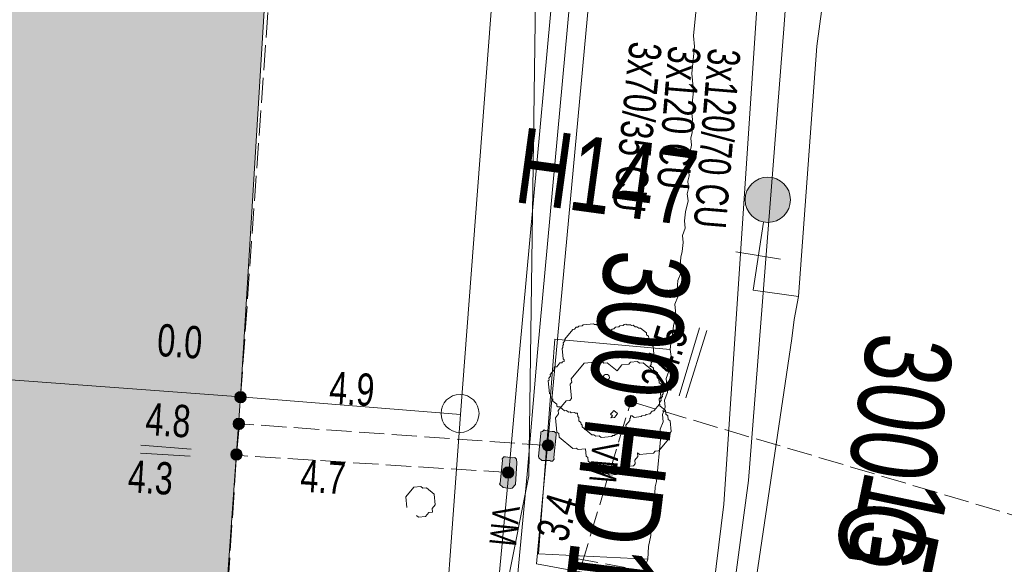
# Model space of a CAD drawing. Header units: metres. Extents: x -740 to 758, y -633 to 854.
# Tile 277 of 656: x -58 to -42, y -459 to -450. Entities that reach past the tile are written whole.
import ezdxf

# ---------------------------------------------------------------- set-up
doc = ezdxf.new("R2010")
doc.units = ezdxf.units.M
doc.header["$MEASUREMENT"] = 0
doc.linetypes.add('333_125', pattern=[0.4576, 0.3328, -0.1248])
doc.linetypes.add('416_125', pattern=[0.5408, 0.416, -0.1248])
for name, color, linetype in [('Gas.LOVION', 7, 'Continuous'), ('Gis.LOVION', 7, 'Continuous'), ('Grundkarte.LOVION', 7, 'Continuous'), ('Strom.LOVION', 7, 'Continuous'), ('StromBemass.LOVION', 7, 'Continuous'), ('Telko.LOVION', 7, 'Continuous'), ('Wasser.LOVION', 7, 'Continuous')]:
    doc.layers.add(name, color=color, linetype=linetype)
doc.styles.add('ERSTELLTER_STIL_1', font='arial.ttf')

msp = doc.modelspace()

# ---------------------------------------------------------------- hatches: boundary and pattern name
at = {"layer": 'Grundkarte.LOVION', "linetype": 'Continuous', "lineweight": 18}
for points in [[(-64.641, -436.095), (-64.68, -436.601), (-65.954, -455.316), (-65.032, -455.374), (-54.523, -456.149), (-54.058, -448.508), (-53.584, -448.521), (-53.269, -444.795), (-53.716, -444.75), (-53.146, -436.981)], [(-65.772, -457.781), (-66.103, -457.725), (-67.878, -463.75), (-67.606, -463.812), (-68.387, -466.401), (-57.345, -469.607), (-54.898, -461.388), (-54.523, -456.149), (-65.032, -455.374)]]:
    msp.add_hatch(color=9, dxfattribs=at).paths.add_polyline_path(points)
at = {"layer": 'Strom.LOVION', "linetype": 'Continuous', "lineweight": 13}
for points in [[(-49.342, -457.15), (-49.304, -456.777), (-49.307, -456.748), (-49.339, -456.721), (-49.369, -456.724), (-49.489, -456.706), (-49.505, -456.693), (-49.531, -456.725), (-49.56, -456.728), (-49.557, -456.757), (-49.595, -457.13), (-49.592, -457.16), (-49.544, -457.199), (-49.411, -457.201), (-49.395, -457.214), (-49.365, -457.211), (-49.339, -457.179)], [(-50.194, -457.204), (-50.231, -457.577), (-50.244, -457.593), (-50.18, -457.646), (-50.06, -457.664), (-50.031, -457.661), (-49.978, -457.596), (-49.954, -457.239), (-49.959, -457.181), (-49.991, -457.154), (-50.021, -457.157), (-50.141, -457.139), (-50.17, -457.142), (-50.196, -457.174)]]:
    msp.add_hatch(color=7, dxfattribs=at).paths.add_polyline_path(points)
at = {"layer": 'StromBemass.LOVION', "linetype": 'Continuous', "lineweight": 13}
for points in [[(-54.45, -456.215), (-54.443, -456.205), (-54.437, -456.195), (-54.433, -456.184), (-54.43, -456.172), (-54.428, -456.161), (-54.428, -456.149), (-54.43, -456.137), (-54.433, -456.126), (-54.437, -456.115), (-54.443, -456.104), (-54.45, -456.095), (-54.458, -456.086), (-54.467, -456.079), (-54.477, -456.072), (-54.488, -456.067), (-54.499, -456.064), (-54.511, -456.061), (-54.523, -456.061), (-54.535, -456.062), (-54.546, -456.064), (-54.558, -456.067), (-54.568, -456.073), (-54.578, -456.079), (-54.587, -456.087), (-54.595, -456.095), (-54.602, -456.105), (-54.608, -456.115), (-54.612, -456.126), (-54.615, -456.138), (-54.617, -456.149), (-54.617, -456.161), (-54.615, -456.173), (-54.612, -456.185), (-54.608, -456.196), (-54.602, -456.206), (-54.595, -456.216), (-54.587, -456.224), (-54.578, -456.232), (-54.568, -456.238), (-54.557, -456.243), (-54.546, -456.247), (-54.534, -456.249), (-54.522, -456.249), (-54.51, -456.249), (-54.499, -456.246), (-54.488, -456.243), (-54.477, -456.238), (-54.467, -456.231), (-54.458, -456.224)], [(-48.003, -456.278), (-47.996, -456.269), (-47.99, -456.258), (-47.986, -456.247), (-47.983, -456.236), (-47.982, -456.224), (-47.982, -456.212), (-47.983, -456.201), (-47.986, -456.189), (-47.99, -456.178), (-47.996, -456.168), (-48.003, -456.158), (-48.011, -456.15), (-48.02, -456.142), (-48.03, -456.136), (-48.041, -456.131), (-48.052, -456.127), (-48.064, -456.125), (-48.076, -456.124), (-48.088, -456.125), (-48.099, -456.127), (-48.111, -456.131), (-48.121, -456.136), (-48.131, -456.143), (-48.14, -456.15), (-48.148, -456.159), (-48.155, -456.168), (-48.161, -456.179), (-48.165, -456.19), (-48.168, -456.201), (-48.17, -456.213), (-48.17, -456.225), (-48.168, -456.237), (-48.165, -456.248), (-48.161, -456.259), (-48.155, -456.269), (-48.148, -456.279), (-48.14, -456.287), (-48.131, -456.295), (-48.121, -456.301), (-48.11, -456.306), (-48.099, -456.31), (-48.087, -456.312), (-48.075, -456.313), (-48.063, -456.312), (-48.052, -456.31), (-48.041, -456.306), (-48.03, -456.301), (-48.02, -456.295), (-48.011, -456.287)], [(-47.995, -456.281), (-47.988, -456.271), (-47.983, -456.261), (-47.978, -456.25), (-47.976, -456.238), (-47.974, -456.227), (-47.974, -456.215), (-47.976, -456.203), (-47.979, -456.192), (-47.983, -456.181), (-47.989, -456.17), (-47.996, -456.161), (-48.004, -456.152), (-48.013, -456.145), (-48.023, -456.138), (-48.034, -456.133), (-48.045, -456.13), (-48.057, -456.128), (-48.068, -456.127), (-48.08, -456.128), (-48.092, -456.13), (-48.103, -456.134), (-48.114, -456.139), (-48.124, -456.145), (-48.133, -456.153), (-48.141, -456.161), (-48.148, -456.171), (-48.153, -456.181), (-48.158, -456.192), (-48.16, -456.204), (-48.162, -456.215), (-48.162, -456.227), (-48.16, -456.239), (-48.157, -456.25), (-48.153, -456.261), (-48.147, -456.272), (-48.14, -456.281), (-48.132, -456.29), (-48.123, -456.297), (-48.113, -456.303), (-48.102, -456.308), (-48.091, -456.312), (-48.08, -456.314), (-48.068, -456.315), (-48.056, -456.314), (-48.044, -456.312), (-48.033, -456.308), (-48.022, -456.303), (-48.012, -456.297), (-48.003, -456.289)], [(-54.479, -456.657), (-54.472, -456.647), (-54.466, -456.637), (-54.461, -456.626), (-54.459, -456.614), (-54.457, -456.602), (-54.457, -456.59), (-54.459, -456.579), (-54.462, -456.567), (-54.466, -456.556), (-54.472, -456.545), (-54.479, -456.536), (-54.487, -456.527), (-54.496, -456.519), (-54.506, -456.513), (-54.517, -456.508), (-54.529, -456.504), (-54.54, -456.502), (-54.552, -456.501), (-54.564, -456.502), (-54.576, -456.505), (-54.587, -456.508), (-54.598, -456.513), (-54.608, -456.52), (-54.617, -456.527), (-54.626, -456.536), (-54.633, -456.546), (-54.638, -456.556), (-54.643, -456.568), (-54.646, -456.579), (-54.647, -456.591), (-54.647, -456.603), (-54.645, -456.615), (-54.642, -456.626), (-54.638, -456.637), (-54.632, -456.648), (-54.625, -456.658), (-54.617, -456.666), (-54.608, -456.674), (-54.598, -456.68), (-54.587, -456.685), (-54.575, -456.689), (-54.564, -456.691), (-54.552, -456.692), (-54.54, -456.691), (-54.528, -456.689), (-54.517, -456.685), (-54.506, -456.68), (-54.496, -456.673), (-54.487, -456.666)], [(-54.479, -456.657), (-54.472, -456.647), (-54.466, -456.637), (-54.461, -456.626), (-54.459, -456.614), (-54.457, -456.602), (-54.457, -456.59), (-54.459, -456.579), (-54.462, -456.567), (-54.466, -456.556), (-54.472, -456.545), (-54.479, -456.536), (-54.487, -456.527), (-54.496, -456.519), (-54.506, -456.513), (-54.517, -456.508), (-54.529, -456.504), (-54.54, -456.502), (-54.552, -456.501), (-54.564, -456.502), (-54.576, -456.505), (-54.587, -456.508), (-54.598, -456.513), (-54.608, -456.52), (-54.617, -456.527), (-54.626, -456.536), (-54.633, -456.546), (-54.638, -456.556), (-54.643, -456.568), (-54.646, -456.579), (-54.647, -456.591), (-54.647, -456.603), (-54.645, -456.615), (-54.642, -456.626), (-54.638, -456.637), (-54.632, -456.648), (-54.625, -456.658), (-54.617, -456.666), (-54.608, -456.674), (-54.598, -456.68), (-54.587, -456.685), (-54.575, -456.689), (-54.564, -456.691), (-54.552, -456.692), (-54.54, -456.691), (-54.528, -456.689), (-54.517, -456.685), (-54.506, -456.68), (-54.496, -456.673), (-54.487, -456.666)], [(-49.37, -457.008), (-49.363, -456.999), (-49.357, -456.988), (-49.353, -456.978), (-49.35, -456.966), (-49.349, -456.955), (-49.349, -456.943), (-49.35, -456.931), (-49.353, -456.92), (-49.357, -456.909), (-49.363, -456.899), (-49.37, -456.889), (-49.378, -456.881), (-49.387, -456.873), (-49.397, -456.867), (-49.408, -456.862), (-49.419, -456.858), (-49.43, -456.856), (-49.442, -456.856), (-49.454, -456.856), (-49.465, -456.859), (-49.476, -456.862), (-49.487, -456.867), (-49.497, -456.874), (-49.506, -456.881), (-49.514, -456.89), (-49.521, -456.899), (-49.526, -456.909), (-49.531, -456.92), (-49.534, -456.932), (-49.535, -456.943), (-49.535, -456.955), (-49.533, -456.967), (-49.53, -456.978), (-49.526, -456.989), (-49.52, -456.999), (-49.514, -457.009), (-49.505, -457.017), (-49.496, -457.025), (-49.486, -457.031), (-49.476, -457.036), (-49.465, -457.04), (-49.453, -457.042), (-49.441, -457.042), (-49.43, -457.042), (-49.418, -457.039), (-49.407, -457.036), (-49.396, -457.031), (-49.387, -457.024), (-49.378, -457.017)], [(-54.52, -457.161), (-54.513, -457.152), (-54.507, -457.142), (-54.503, -457.131), (-54.5, -457.119), (-54.498, -457.107), (-54.498, -457.096), (-54.5, -457.084), (-54.503, -457.072), (-54.507, -457.062), (-54.513, -457.051), (-54.52, -457.042), (-54.528, -457.033), (-54.537, -457.026), (-54.547, -457.019), (-54.558, -457.014), (-54.569, -457.011), (-54.581, -457.009), (-54.592, -457.008), (-54.604, -457.009), (-54.616, -457.011), (-54.627, -457.015), (-54.638, -457.02), (-54.648, -457.026), (-54.657, -457.034), (-54.665, -457.042), (-54.672, -457.052), (-54.677, -457.062), (-54.682, -457.073), (-54.684, -457.084), (-54.686, -457.096), (-54.686, -457.108), (-54.684, -457.12), (-54.681, -457.131), (-54.677, -457.142), (-54.671, -457.152), (-54.664, -457.162), (-54.656, -457.17), (-54.647, -457.178), (-54.637, -457.184), (-54.626, -457.189), (-54.615, -457.193), (-54.604, -457.195), (-54.592, -457.196), (-54.58, -457.195), (-54.569, -457.193), (-54.557, -457.189), (-54.547, -457.184), (-54.537, -457.178), (-54.528, -457.17)], [(-50.024, -457.459), (-50.017, -457.449), (-50.012, -457.439), (-50.007, -457.428), (-50.004, -457.416), (-50.003, -457.404), (-50.003, -457.392), (-50.005, -457.381), (-50.008, -457.369), (-50.012, -457.358), (-50.018, -457.348), (-50.025, -457.338), (-50.033, -457.329), (-50.042, -457.322), (-50.052, -457.315), (-50.063, -457.31), (-50.074, -457.307), (-50.086, -457.305), (-50.098, -457.304), (-50.11, -457.305), (-50.122, -457.307), (-50.133, -457.311), (-50.144, -457.316), (-50.154, -457.322), (-50.163, -457.33), (-50.171, -457.338), (-50.178, -457.348), (-50.184, -457.359), (-50.188, -457.37), (-50.191, -457.381), (-50.192, -457.393), (-50.192, -457.405), (-50.191, -457.417), (-50.188, -457.428), (-50.183, -457.439), (-50.178, -457.45), (-50.171, -457.459), (-50.162, -457.468), (-50.153, -457.476), (-50.143, -457.482), (-50.132, -457.487), (-50.121, -457.491), (-50.109, -457.493), (-50.097, -457.494), (-50.085, -457.493), (-50.074, -457.491), (-50.062, -457.487), (-50.052, -457.482), (-50.042, -457.475), (-50.032, -457.468)]]:
    msp.add_hatch(color=7, dxfattribs=at).paths.add_polyline_path(points)
at = {"layer": 'Wasser.LOVION', "linetype": 'Continuous', "lineweight": 13}
msp.add_hatch(color=7, dxfattribs=at).paths.add_polyline_path([(-45.517, -453.133), (-45.489, -453.094), (-45.467, -453.053), (-45.45, -453.009), (-45.438, -452.964), (-45.433, -452.917), (-45.433, -452.87), (-45.439, -452.824), (-45.451, -452.778), (-45.468, -452.734), (-45.491, -452.693), (-45.519, -452.655), (-45.551, -452.621), (-45.587, -452.591), (-45.627, -452.566), (-45.669, -452.546), (-45.714, -452.532), (-45.76, -452.523), (-45.807, -452.521), (-45.854, -452.524), (-45.9, -452.533), (-45.945, -452.547), (-45.988, -452.567), (-46.027, -452.593), (-46.063, -452.623), (-46.095, -452.657), (-46.123, -452.695), (-46.145, -452.737), (-46.163, -452.78), (-46.174, -452.826), (-46.18, -452.873), (-46.18, -452.92), (-46.174, -452.966), (-46.162, -453.012), (-46.144, -453.055), (-46.122, -453.096), (-46.094, -453.134), (-46.062, -453.169), (-46.025, -453.198), (-45.985, -453.223), (-45.943, -453.243), (-45.898, -453.258), (-45.852, -453.266), (-45.805, -453.269), (-45.758, -453.266), (-45.712, -453.257), (-45.667, -453.242), (-45.625, -453.222), (-45.585, -453.197), (-45.549, -453.167)])

# ---------------------------------------------------------------- linework, layer by layer
at = {"layer": 'Gas.LOVION', "color": 1, "linetype": 'Continuous', "lineweight": 18}
msp.add_lwpolyline([(-41.985, -393.491), (-42.914, -406.513), (-43.916, -420.443), (-44.311, -425.772), (-44.833, -433.286), (-44.902, -434.091), (-45.737, -445.655), (-45.862, -447.544), (-45.969, -449.476), (-46.532, -457.925), (-47.413, -465.089), (-48.551, -470.373), (-50.717, -477.397), (-52.805, -482.788), (-58.082, -493.959), (-60.753, -499.6)], dxfattribs=at)
at = {"layer": 'Gas.LOVION', "color": 5, "linetype": 'Continuous', "lineweight": 18}
msp.add_lwpolyline([(-44.036, -432.972), (-44, -433.486), (-44.144, -435.036), (-44.477, -438.586), (-45.336, -447.33), (-45.541, -450.069), (-46.127, -457.53), (-47.435, -467.279), (-48.281, -471.026), (-48.509, -471.861), (-48.713, -472.502), (-49.047, -473.466), (-50.296, -477.77), (-56.126, -490.99), (-59.312, -498.01), (-60.254, -500.009)], dxfattribs=at)
at = {"layer": 'Gis.LOVION', "color": 44, "linetype": 'Continuous', "lineweight": 18}
msp.add_lwpolyline([(-48.079, -456.465), (-48.076, -456.494), (-48.089, -456.51), (-48.086, -456.54), (-48.152, -456.62), (-48.149, -456.649), (-48.176, -456.681), (-48.205, -456.684), (-48.258, -456.748), (-48.287, -456.751), (-48.3, -456.767), (-48.33, -456.77), (-48.343, -456.786), (-48.372, -456.789), (-48.385, -456.805), (-48.561, -456.822), (-48.593, -456.796), (-48.652, -456.802), (-48.684, -456.775), (-48.713, -456.778), (-48.874, -456.646), (-48.877, -456.617), (-48.893, -456.604), (-48.896, -456.574), (-48.928, -456.548), (-48.933, -456.489), (-48.949, -456.476), (-48.955, -456.418), (-48.984, -456.421), (-49.001, -456.407), (-49.059, -456.413), (-49.075, -456.4), (-49.104, -456.403), (-49.137, -456.376), (-49.166, -456.379), (-49.246, -456.313), (-49.275, -456.316), (-49.292, -456.303), (-49.294, -456.273), (-49.359, -456.221), (-49.362, -456.191), (-49.394, -456.165), (-49.399, -456.106), (-49.415, -456.093), (-49.435, -455.888), (-49.422, -455.872), (-49.425, -455.843), (-49.399, -455.811), (-49.402, -455.782), (-49.336, -455.701), (-49.338, -455.672), (-49.325, -455.656), (-49.296, -455.653), (-49.243, -455.589), (-49.214, -455.586), (-49.201, -455.57), (-49.171, -455.567), (-49.174, -455.538), (-49.19, -455.524), (-49.207, -455.349), (-49.194, -455.333), (-49.197, -455.303), (-49.184, -455.287), (-49.187, -455.258), (-49.16, -455.226), (-49.163, -455.197), (-49.031, -455.036), (-49.002, -455.033), (-48.975, -455.001), (-48.946, -454.998), (-48.933, -454.982), (-48.874, -454.976), (-48.861, -454.96), (-48.686, -454.943), (-48.669, -454.956), (-48.64, -454.953), (-48.608, -454.98), (-48.579, -454.977), (-48.531, -455.017), (-48.501, -455.014), (-48.437, -455.067), (-48.434, -455.096), (-48.381, -455.032), (-48.352, -455.029), (-48.326, -454.997), (-48.267, -454.991), (-48.254, -454.975), (-48.195, -454.969), (-48.182, -454.953), (-48.153, -454.95), (-48.137, -454.963), (-48.078, -454.958), (-48.062, -454.971), (-48.033, -454.968), (-48.001, -454.994), (-47.971, -454.991), (-47.939, -455.018), (-47.91, -455.015), (-47.814, -455.094), (-47.811, -455.124), (-47.779, -455.15), (-47.776, -455.179), (-47.744, -455.206), (-47.741, -455.235), (-47.725, -455.248), (-47.719, -455.307), (-47.703, -455.32), (-47.691, -455.437), (-47.705, -455.453), (-47.699, -455.512), (-47.712, -455.528), (-47.709, -455.557), (-47.736, -455.589), (-47.733, -455.618), (-47.759, -455.65), (-47.73, -455.648), (-47.698, -455.674), (-47.695, -455.703), (-47.631, -455.756), (-47.628, -455.785), (-47.596, -455.812), (-47.593, -455.841), (-47.577, -455.854), (-47.574, -455.884), (-47.558, -455.897), (-47.538, -456.102), (-47.551, -456.118), (-47.548, -456.147), (-47.575, -456.179), (-47.572, -456.209), (-47.598, -456.241), (-47.595, -456.27), (-47.688, -456.382), (-47.717, -456.385), (-47.757, -456.433), (-47.815, -456.439), (-47.828, -456.455), (-47.887, -456.461), (-47.9, -456.477), (-48.017, -456.489), (-48.049, -456.462)], close=True, dxfattribs=at)
msp.add_circle((-48.476, -455.829), 0.0502, dxfattribs=at)
at = {"layer": 'Grundkarte.LOVION', "color": 8, "linetype": 'Continuous', "lineweight": 18}
for points in [[(-64.272, -496.707), (-63.851, -495.868), (-58.096, -483.69), (-57.355, -482.199), (-53.999, -470.58), (-51.254, -461.475), (-50.888, -456.444), (-49.427, -437.238), (-48.603, -426.014), (-47.837, -414.797), (-47.04, -403.606), (-45.615, -383.723)], [(-64.272, -496.707), (-63.851, -495.868), (-58.096, -483.69), (-57.355, -482.199), (-53.999, -470.58), (-51.254, -461.475), (-50.888, -456.444), (-49.427, -437.238), (-48.603, -426.014), (-47.837, -414.797), (-47.04, -403.606), (-45.615, -383.723)], [(-46.993, -449.738), (-47.037, -450.186), (-47.02, -450.362), (-47.065, -450.809), (-47.037, -451.102), (-47.051, -451.251), (-47.04, -451.368), (-47.061, -451.459), (-47.049, -451.576), (-47.07, -451.667), (-47.059, -451.784), (-47.079, -451.875), (-47.068, -451.992), (-47.109, -452.173), (-47.098, -452.29), (-47.118, -452.381), (-47.107, -452.498), (-47.128, -452.589), (-47.116, -452.706), (-47.137, -452.797), (-47.125, -452.914), (-47.167, -453.095), (-47.182, -453.244), (-47.17, -453.361), (-47.217, -453.484), (-47.206, -453.601), (-47.221, -453.751), (-47.242, -453.841), (-47.257, -453.991), (-47.245, -454.108), (-47.292, -454.23), (-47.307, -454.38), (-47.296, -454.497), (-47.343, -454.62), (-47.331, -454.737), (-47.346, -454.886), (-47.367, -454.977), (-47.382, -455.126), (-47.403, -455.217), (-47.418, -455.366), (-47.406, -455.483), (-47.453, -455.606), (-47.442, -455.723), (-47.489, -455.846), (-47.466, -456.08), (-47.513, -456.203), (-47.502, -456.32), (-47.549, -456.443), (-47.537, -456.56), (-47.584, -456.683), (-47.573, -456.8), (-47.648, -457.546), (-47.669, -457.637), (-47.678, -457.844), (-47.719, -458.026), (-47.738, -458.441), (-47.779, -458.623), (-47.788, -458.831), (-47.835, -458.953)]]:
    msp.add_lwpolyline(points, dxfattribs=at)
at = {"layer": 'Grundkarte.LOVION', "color": 253, "linetype": 'Continuous', "lineweight": 18}
for points in [[(-81.258, -434.823), (-66.634, -435.964), (-64.641, -436.095), (-53.146, -436.981), (-49.427, -437.238), (-50.888, -456.444), (-54.523, -456.149), (-65.032, -455.374), (-65.954, -455.316), (-69.946, -454.997), (-80.306, -454.237), (-78.647, -445.208)], [(-80.306, -454.237), (-69.946, -454.997), (-65.954, -455.316), (-65.032, -455.374), (-54.523, -456.149), (-50.888, -456.444), (-51.254, -461.475), (-53.999, -470.58), (-57.345, -469.607), (-68.387, -466.401), (-83.171, -462.113)], [(-47.788, -458.831), (-49.6, -458.742), (-49.326, -455.198), (-47.418, -455.366), (-47.406, -455.483), (-47.453, -455.606), (-47.442, -455.723), (-47.489, -455.846), (-47.466, -456.08), (-47.513, -456.203), (-47.502, -456.32), (-47.549, -456.443), (-47.537, -456.56), (-47.584, -456.683), (-47.573, -456.8), (-47.648, -457.546), (-47.669, -457.637), (-47.678, -457.844), (-47.719, -458.026), (-47.738, -458.441), (-47.779, -458.623)]]:
    msp.add_lwpolyline(points, close=True, dxfattribs=at)
at = {"layer": 'Grundkarte.LOVION', "color": 8, "linetype": 'Continuous', "lineweight": 18}
for points in [[(-81.258, -434.823), (-66.634, -435.964), (-64.641, -436.095), (-53.146, -436.981), (-49.427, -437.238), (-50.888, -456.444), (-54.523, -456.149), (-65.032, -455.374), (-65.954, -455.316), (-69.946, -454.997), (-80.306, -454.237), (-78.647, -445.208)], [(-64.641, -436.095), (-53.146, -436.981), (-53.716, -444.75), (-53.269, -444.795), (-53.584, -448.521), (-54.058, -448.508), (-54.523, -456.149), (-65.032, -455.374), (-65.954, -455.316), (-64.68, -436.601)], [(-80.306, -454.237), (-69.946, -454.997), (-65.954, -455.316), (-65.032, -455.374), (-54.523, -456.149), (-50.888, -456.444), (-51.254, -461.475), (-53.999, -470.58), (-57.345, -469.607), (-68.387, -466.401), (-83.171, -462.113)], [(-65.772, -457.781), (-65.032, -455.374), (-54.523, -456.149), (-54.898, -461.388), (-57.345, -469.607), (-68.387, -466.401), (-67.606, -463.812), (-67.878, -463.75), (-66.103, -457.725)]]:
    msp.add_lwpolyline(points, close=True, dxfattribs=at)
at = {"layer": 'Grundkarte.LOVION', "color": 9, "linetype": 'Continuous', "lineweight": 18}
for points in [[(-47.96, -457.074), (-47.954, -457.133), (-48.007, -457.197), (-48.001, -457.255), (-48.028, -457.288), (-48.086, -457.293), (-48.166, -457.39), (-48.224, -457.395), (-48.251, -457.428), (-48.426, -457.445), (-48.458, -457.418), (-48.517, -457.424), (-48.613, -457.345), (-48.672, -457.351), (-48.704, -457.324), (-48.71, -457.266), (-48.774, -457.213), (-48.78, -457.154), (-48.812, -457.128), (-48.823, -457.011), (-48.94, -457.022), (-48.973, -456.996), (-49.031, -457.001), (-49.256, -456.817), (-49.262, -456.758), (-49.294, -456.732), (-49.317, -456.497), (-49.264, -456.433), (-49.27, -456.375), (-49.138, -456.214), (-49.079, -456.208), (-49.053, -456.176), (-49.076, -455.942), (-49.049, -455.91), (-49.055, -455.851), (-48.844, -455.594), (-48.551, -455.565), (-48.519, -455.592), (-48.46, -455.586), (-48.299, -455.718), (-48.22, -455.622), (-48.103, -455.61), (-48.077, -455.578), (-47.96, -455.567), (-47.927, -455.593), (-47.869, -455.587), (-47.644, -455.772), (-47.638, -455.831), (-47.606, -455.857), (-47.6, -455.916), (-47.568, -455.942), (-47.557, -456.059), (-47.583, -456.091), (-47.577, -456.15), (-47.604, -456.182), (-47.592, -456.299), (-47.496, -456.378), (-47.49, -456.437), (-47.458, -456.463), (-47.452, -456.522), (-47.42, -456.548), (-47.403, -456.724), (-47.456, -456.788), (-47.45, -456.847), (-47.609, -457.04), (-47.667, -457.045), (-47.694, -457.078), (-47.928, -457.1)], [(-48.342, -456.491), (-48.401, -456.496), (-48.374, -456.464), (-48.406, -456.438), (-48.38, -456.406), (-48.354, -456.374), (-48.289, -456.426), (-48.316, -456.459)]]:
    msp.add_lwpolyline(points, close=True, dxfattribs=at)
at = {"layer": 'Grundkarte.LOVION', "color": 3, "linetype": 'Continuous', "lineweight": 18}
msp.add_lwpolyline([(-51.773, -457.979), (-51.79, -457.803), (-51.658, -457.642), (-51.541, -457.631), (-51.509, -457.657), (-51.45, -457.652), (-51.322, -457.757), (-51.304, -457.933), (-51.357, -457.997), (-51.352, -458.056), (-51.41, -458.062), (-51.463, -458.126), (-51.58, -458.137), (-51.612, -458.111)], dxfattribs=at)
at = {"layer": 'Grundkarte.LOVION', "color": 9, "linetype": 'Continuous', "lineweight": 18}
msp.add_circle((-50.895, -456.424), 0.314, dxfattribs=at)
at = {"layer": 'Strom.LOVION', "color": 1, "linetype": 'Continuous', "lineweight": 18}
msp.add_lwpolyline([(-44.907, -395.344), (-45.425, -401.379), (-45.623, -404.34), (-46.08, -408.433), (-46.619, -415.313), (-47.894, -431.901), (-47.927, -432.628), (-48.294, -437.334), (-48.758, -445.138), (-48.868, -447.335), (-49.614, -455.418), (-49.787, -457.43), (-50.063, -460.353), (-50.113, -461.201), (-50.72, -462.856), (-51.692, -465.907), (-52.547, -469.108), (-53.011, -472.523), (-55.802, -483.421), (-58.777, -488.973), (-59.658, -490.995), (-61.583, -494.582), (-62.12, -495.891)], dxfattribs=at)
at = {"layer": 'Strom.LOVION', "color": 150, "linetype": 'Continuous', "lineweight": 18}
for points in [[(-47.593, -431.96), (-47.996, -437.364), (-48.446, -445.151), (-48.556, -447.349), (-49.303, -455.432), (-49.45, -456.954), (-49.628, -458.907), (-36.068, -461.409), (-25.018, -464.703)], [(-25.109, -464.978), (-36.218, -461.689), (-50.245, -459.1), (-50.086, -457.4), (-49.91, -455.417), (-49.166, -447.306), (-49.056, -445.108), (-48.642, -437.102)]]:
    msp.add_lwpolyline(points, dxfattribs=at)
at = {"layer": 'Strom.LOVION', "color": 7, "linetype": 'Continuous', "lineweight": 13}
for points in [[(-49.342, -457.15), (-49.339, -457.179), (-49.365, -457.211), (-49.395, -457.214), (-49.411, -457.201), (-49.544, -457.199), (-49.592, -457.16), (-49.595, -457.13), (-49.557, -456.757), (-49.56, -456.728), (-49.531, -456.725), (-49.505, -456.693), (-49.489, -456.706), (-49.369, -456.724), (-49.339, -456.721), (-49.307, -456.748), (-49.304, -456.777)], [(-50.194, -457.204), (-50.196, -457.174), (-50.17, -457.142), (-50.141, -457.139), (-50.021, -457.157), (-49.991, -457.154), (-49.959, -457.181), (-49.954, -457.239), (-49.978, -457.596), (-50.031, -457.661), (-50.06, -457.664), (-50.18, -457.646), (-50.244, -457.593), (-50.231, -457.577)]]:
    msp.add_lwpolyline(points, close=True, dxfattribs=at)
at = {"layer": 'Strom.LOVION', "color": 7, "linetype": '333_125', "lineweight": 13}
msp.add_lwpolyline([(-48.941, -458.825), (-36.192, -461.199), (-36.467, -462.778), (-49.216, -460.404)], close=True, dxfattribs=at)
at = {"layer": 'StromBemass.LOVION', "color": 7, "linetype": '416_125', "lineweight": 13}
for points in [[(-54.523, -456.149), (-53.869, -446.967), (-53.684, -444.777), (-53.138, -437.068)], [(-49.054, -459.486), (-48.072, -456.228)], [(-48.072, -456.228), (-35.714, -459.896), (-32.624, -460.821), (-31.481, -461.167), (-24.572, -463.211), (-25.226, -465.447), (-26.473, -469.618), (-33.091, -467.679)], [(-51.516, -464.382), (-55.429, -463.213), (-55.014, -461.857), (-54.868, -461.385), (-54.591, -457.116), (-54.539, -456.594)], [(-49.45, -456.954), (-54.539, -456.594)], [(-50.086, -457.4), (-54.591, -457.116)]]:
    msp.add_lwpolyline(points, dxfattribs=at)
at = {"layer": 'StromBemass.LOVION', "color": 7, "linetype": 'Continuous', "lineweight": 13}
for points in [[(-47.269, -456.135), (-46.935, -455.008)], [(-47.162, -456.168), (-46.813, -455.055)], [(-56.176, -457.079), (-55.358, -457.132)], [(-56.174, -456.946), (-55.34, -457.012)]]:
    msp.add_lwpolyline(points, dxfattribs=at)
for centre, radius in [((-54.523, -456.155), 0.0944), ((-48.076, -456.219), 0.0942), ((-48.068, -456.221), 0.0941), ((-54.552, -456.597), 0.0952), ((-54.552, -456.597), 0.0952), ((-49.442, -456.949), 0.0934), ((-54.592, -457.102), 0.0939), ((-50.098, -457.399), 0.0949)]:
    msp.add_circle(centre, radius, dxfattribs=at)
at = {"layer": 'Telko.LOVION', "color": 1, "linetype": 'Continuous', "lineweight": 18}
msp.add_lwpolyline([(-33.163, -253.066), (-35.038, -258.525), (-36.015, -262.891), (-36.475, -271.641), (-38.396, -298.547), (-41.163, -332.969), (-42.954, -361.06), (-44.883, -390.598), (-47.272, -421.939), (-49.591, -445.987), (-49.571, -446.488), (-49.611, -446.994), (-49.755, -457.456), (-51.059, -463.924), (-54.912, -477.261), (-55.736, -480.326), (-57.676, -485.57), (-63.407, -497.391), (-63.42, -497.407)], dxfattribs=at)
at = {"layer": 'Wasser.LOVION', "color": 94, "linetype": 'Continuous', "lineweight": 18}
for points in [[(-44.996, -450.356), (-44.783, -448.754), (-43.683, -433.558), (-43.591, -432.234), (-43.36, -429.004), (-42.926, -423.006), (-42.709, -420.089), (-42.575, -418.287), (-41.839, -408.58), (-40.936, -395.295)], [(-60.254, -500.009), (-59.994, -499.496), (-57.781, -494.772), (-55.607, -490.555), (-55.221, -489.364), (-52.739, -483.92), (-50.283, -478.508), (-48.537, -472.943), (-48.254, -471.748), (-48.189, -471.505), (-47.158, -466.941), (-46.274, -461.017), (-45.411, -455.184), (-45.368, -454.87), (-45.301, -454.494), (-44.996, -450.356)]]:
    msp.add_lwpolyline(points, dxfattribs=at)
at = {"layer": 'Wasser.LOVION', "color": 7, "linetype": 'Continuous', "lineweight": 13}
for points in [[(-45.301, -454.494), (-46.05, -454.39), (-45.879, -453.265)], [(-45.598, -453.873), (-46.334, -453.753)]]:
    msp.add_lwpolyline(points, dxfattribs=at)
msp.add_circle((-45.806, -452.895), 0.374, dxfattribs=at)

# ---------------------------------------------------------------- texts
at = {"layer": 'Gas.LOVION', "color": 1, "linetype": 'Continuous', "lineweight": 18, "insert": (-48.899, -453.629), "char_height": 1.42279, "attachment_point": 7, "rotation": 263.1043, "style": 'ERSTELLTER_STIL_1'}
msp.add_mtext('{\\A1;\\W0.72072x;300 HD1 ST BA (1953)}', dxfattribs=at)
at = {"layer": 'Gas.LOVION', "color": 5, "linetype": 'Continuous', "lineweight": 18, "insert": (-44.606, -457.242), "char_height": 1.42279, "attachment_point": 7, "rotation": 258.2452, "style": 'ERSTELLTER_STIL_1'}
msp.add_mtext('{\\A1;\\W0.72102x;150 ND ST KA (1973)}', dxfattribs=at)
at = {"layer": 'Strom.LOVION', "color": 150, "linetype": 'Continuous', "lineweight": 18, "attachment_point": 7, "style": 'ERSTELLTER_STIL_1'}
for s, insert, char_height, rotation in [('{\\A1;\\W0.71555x;3x70/35 CU}', (-48.095, -450.266), 0.53356, 264.2472), ('{\\A1;\\W0.68307x;3x120/70 CU }', (-46.795, -450.378), 0.53354, 265.2463)]:
    msp.add_mtext(s, dxfattribs=dict(at, insert=insert, char_height=char_height, rotation=rotation))
at = {"layer": 'Strom.LOVION', "color": 1, "linetype": 'Continuous', "lineweight": 18, "insert": (-47.452, -450.338), "char_height": 0.53354, "attachment_point": 7, "rotation": 265.2463, "style": 'ERSTELLTER_STIL_1'}
msp.add_mtext('{\\A1;\\W0.71557x;3x120 CU}', dxfattribs=at)
at = {"layer": 'Strom.LOVION', "color": 7, "linetype": 'Continuous', "lineweight": 13, "attachment_point": 7, "style": 'ERSTELLTER_STIL_1'}
for s, insert, char_height, rotation in [('{\\A1;\\W0.71565x;VM}', (-48.704, -456.882), 0.44463, 265.243), ('{\\A1;\\W0.71561x;VM}', (-50.346, -457.924), 0.44461, 264.248)]:
    msp.add_mtext(s, dxfattribs=dict(at, insert=insert, char_height=char_height, rotation=rotation))
at = {"layer": 'StromBemass.LOVION', "color": 7, "linetype": 'Continuous', "lineweight": 13, "attachment_point": 7, "style": 'ERSTELLTER_STIL_1'}
for s, insert, char_height, rotation in [('{\\A1;\\W0.71563x;0.0}', (-55.915, -455.481), 0.53353, 356.2413), ('{\\A1;\\W0.71559x;24.5}', (-47.405, -456.077), 0.53353, 73.2435), ('{\\A1;\\W0.71552x;4.9}', (-53.069, -456.266), 0.53358, 356.2445), ('{\\A1;\\W0.71563x;4.8}', (-56.107, -456.784), 0.53352, 356.2441), ('{\\A1;\\W0.71552x;4.3}', (-56.398, -457.73), 0.53358, 356.2445), ('{\\A1;\\W0.71552x;4.7}', (-53.545, -457.713), 0.53358, 356.2445), ('{\\A1;\\W0.71561x;3.4}', (-49.128, -458.574), 0.53353, 73.2435)]:
    msp.add_mtext(s, dxfattribs=dict(at, insert=insert, char_height=char_height, rotation=rotation))
at = {"layer": 'Wasser.LOVION', "color": 7, "linetype": 'Continuous', "lineweight": 13, "insert": (-50.024, -452.928), "char_height": 1.24488, "attachment_point": 7, "rotation": 352.2437, "style": 'ERSTELLTER_STIL_1'}
msp.add_mtext('{\\A1;\\W0.71564x;H147}', dxfattribs=at)
at = {"layer": 'Wasser.LOVION', "color": 94, "linetype": 'Continuous', "lineweight": 18, "insert": (-44.56, -454.982), "char_height": 1.42281, "attachment_point": 7, "rotation": 261.7249, "style": 'ERSTELLTER_STIL_1'}
msp.add_mtext('{\\A1;\\W0.71926x;300 GGG KA ZM (1973)}', dxfattribs=at)

doc.saveas('drawing.dxf')
